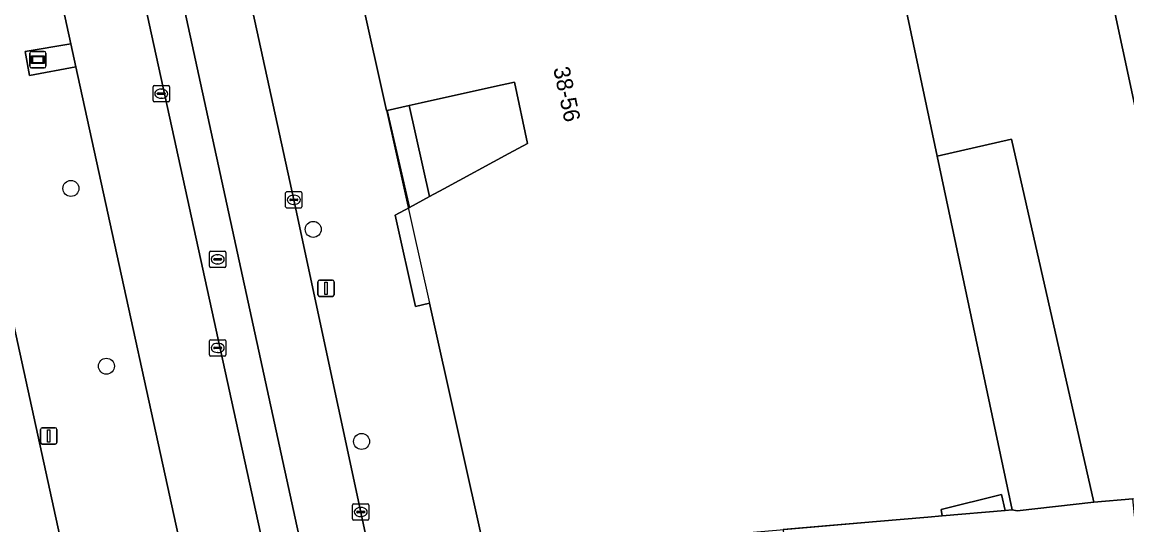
# Model space of a CAD drawing. Extents: x 160554 to 161248, y 385329 to 386506.
# Drawn here: x 160783.9 to 160851.5, y 385617.9 to 385648.7 of the extents above; entities that cross this region are included whole.
import ezdxf

# ---------------------------------------------------------------- set-up
doc = ezdxf.new("R2010")
doc.units = 0
for name, color, linetype in [('IMGEO_Berm_groen', 7, 'Continuous'), ('IMGEO_Boom', 7, 'Continuous'), ('IMGEO_Fietspad_gesloten', 7, 'Continuous'), ('IMGEO_Hek', 7, 'Continuous'), ('IMGEO_Kolk', 7, 'Continuous'), ('IMGEO_Lichtmast', 7, 'Continuous'), ('IMGEO_Pand', 7, 'Continuous'), ('IMGEO_Pand_nummerreeks', 7, 'Continuous'), ('IMGEO_Pand_overbouw', 7, 'Continuous'), ('IMGEO_Parkeervlak_open', 7, 'Continuous'), ('IMGEO_Reclamebord', 7, 'Continuous'), ('IMGEO_Rijbaan_lokaal_gesloten', 7, 'Continuous'), ('IMGEO_Rioolput', 7, 'Continuous'), ('IMGEO_Voetpad_gesloten', 7, 'Continuous'), ('IMGEO_Voetpad_open', 7, 'Continuous')]:
    doc.layers.add(name, color=color, linetype=linetype)

msp = doc.modelspace()

# ---------------------------------------------------------------- linework, layer by layer
at = {"layer": 'IMGEO_Berm_groen'}
for points in [[(160765.423, 385712.202), (160786.539, 385615.58), (160786.759, 385614.588), (160789.643, 385615.193)], [(160800.563, 385612.03), (160799.679, 385611.855), (160794.85, 385610.818), (160787.16, 385645.959), (160784.317, 385645.421), (160784.057, 385646.893), (160786.851, 385647.37), (160782.985, 385665.035)]]:
    msp.add_lwpolyline(points, dxfattribs=at)
at = {"layer": 'IMGEO_Boom'}
for centre in [(160786.85, 385638.518), (160801.681, 385636.015), (160789.022, 385627.649), (160804.64, 385623.043)]:
    msp.add_circle(centre, 0.489, dxfattribs=at)
at = {"layer": 'IMGEO_Fietspad_gesloten'}
msp.add_lwpolyline([(160793.925, 385667.902), (160792.659, 385673.698), (160784.067, 385713.042), (160782.839, 385719.202), (160778.796, 385718.312), (160801.984, 385611.891), (160802.039, 385611.637), (160805.959, 385612.348), (160800.494, 385637.821)], close=True, dxfattribs=at)
at = {"layer": 'IMGEO_Hek'}
msp.add_lwpolyline([(160806.209, 385643.293), (160807.57, 385637.357)], dxfattribs=at)
at = {"layer": 'IMGEO_Kolk'}
for p, q in [((160791.881, 385643.885), (160791.881, 385644.737)), ((160791.956, 385644.811), (160792.808, 385644.811)), ((160792.14, 385644.305), (160792.14, 385644.317)), ((160792.183, 385644.354), (160792.581, 385644.354)), ((160792.369, 385644.591), (160792.394, 385644.591)), ((160792.624, 385644.317), (160792.624, 385644.305)), ((160792.882, 385644.737), (160792.882, 385643.885)), ((160792.808, 385643.811), (160791.956, 385643.811)), ((160792.578, 385644.268), (160792.18, 385644.268)), ((160792.392, 385644.031), (160792.367, 385644.031)), ((160799.993, 385637.395), (160799.993, 385638.247)), ((160800.068, 385638.321), (160800.92, 385638.321)), ((160800.994, 385638.247), (160800.994, 385637.395)), ((160800.252, 385637.815), (160800.252, 385637.827)), ((160800.69, 385637.778), (160800.292, 385637.778)), ((160800.295, 385637.864), (160800.693, 385637.864)), ((160800.504, 385637.541), (160800.479, 385637.541)), ((160800.481, 385638.101), (160800.506, 385638.101)), ((160800.736, 385637.827), (160800.736, 385637.815)), ((160800.92, 385637.321), (160800.068, 385637.321)), ((160795.334, 385628.339), (160795.334, 385629.191)), ((160795.409, 385629.265), (160796.261, 385629.265)), ((160795.593, 385628.759), (160795.593, 385628.771)), ((160795.636, 385628.808), (160796.034, 385628.808)), ((160795.822, 385629.045), (160795.847, 385629.045)), ((160796.077, 385628.771), (160796.077, 385628.759)), ((160796.335, 385629.191), (160796.335, 385628.339)), ((160796.261, 385628.265), (160795.409, 385628.265)), ((160796.031, 385628.722), (160795.633, 385628.722)), ((160795.845, 385628.485), (160795.82, 385628.485)), ((160804.088, 385618.306), (160804.088, 385619.158)), ((160804.163, 385619.232), (160805.015, 385619.232)), ((160804.347, 385618.726), (160804.347, 385618.738)), ((160804.785, 385618.689), (160804.387, 385618.689)), ((160804.39, 385618.775), (160804.788, 385618.775)), ((160804.576, 385619.012), (160804.601, 385619.012)), ((160804.831, 385618.738), (160804.831, 385618.726)), ((160805.089, 385619.158), (160805.089, 385618.306)), ((160805.015, 385618.232), (160804.163, 385618.232)), ((160804.599, 385618.452), (160804.574, 385618.452))]:
    msp.add_line(p, q, dxfattribs=at)
for points in [[(160791.881, 385643.885), (160791.881, 385644.737)], [(160791.956, 385644.811), (160792.808, 385644.811)], [(160792.882, 385644.737), (160792.882, 385643.885)], [(160792.808, 385643.811), (160791.956, 385643.811)], [(160799.993, 385637.395), (160799.993, 385638.247)], [(160800.068, 385638.321), (160800.92, 385638.321)], [(160800.994, 385638.247), (160800.994, 385637.395)], [(160800.92, 385637.321), (160800.068, 385637.321)], [(160795.334, 385628.339), (160795.334, 385629.191)], [(160795.409, 385629.265), (160796.261, 385629.265)], [(160796.335, 385629.191), (160796.335, 385628.339)], [(160796.261, 385628.265), (160795.409, 385628.265)], [(160804.088, 385618.306), (160804.088, 385619.158)], [(160804.163, 385619.232), (160805.015, 385619.232)], [(160805.089, 385619.158), (160805.089, 385618.306)], [(160805.015, 385618.232), (160804.163, 385618.232)]]:
    msp.add_lwpolyline(points, dxfattribs=at)
for centre, radius, start, end in [((160791.958, 385644.735), 0.0765, 91.55205, 178.44795), ((160791.958, 385644.735), 0.0765, 91.55205, 178.44795), ((160792.18, 385644.314), 0.0403, 85.87752, 175.75265), ((160792.177, 385644.304), 0.0366, 178.93798, 274.71019), ((160792.581, 385644.311), 0.043, 264.86636, 352.45326), ((160792.585, 385644.316), 0.0386, 1.73085, 96.63898), ((160792.806, 385644.735), 0.0765, 1.55205, 88.44795), ((160792.806, 385644.735), 0.0765, 1.55205, 88.44795), ((160791.958, 385643.887), 0.0765, 181.55205, 268.44795), ((160791.958, 385643.887), 0.0765, 181.55205, 268.44795), ((160792.806, 385643.887), 0.0765, 271.55205, 358.44795), ((160792.806, 385643.887), 0.0765, 271.55205, 358.44795), ((160800.07, 385638.245), 0.0765, 91.55205, 178.44795), ((160800.07, 385638.245), 0.0765, 91.55205, 178.44795), ((160800.918, 385638.245), 0.0765, 1.55205, 88.44795), ((160800.918, 385638.245), 0.0765, 1.55205, 88.44795), ((160800.292, 385637.824), 0.0403, 85.87752, 175.75265), ((160800.289, 385637.814), 0.0366, 178.93798, 274.71019), ((160800.693, 385637.821), 0.043, 264.86636, 352.45326), ((160800.697, 385637.826), 0.0386, 1.73085, 96.63898), ((160800.07, 385637.397), 0.0765, 181.55205, 268.44795), ((160800.07, 385637.397), 0.0765, 181.55205, 268.44795), ((160800.918, 385637.397), 0.0765, 271.55205, 358.44795), ((160800.918, 385637.397), 0.0765, 271.55205, 358.44795), ((160795.411, 385629.189), 0.0765, 91.55205, 178.44795), ((160795.411, 385629.189), 0.0765, 91.55205, 178.44795), ((160795.633, 385628.768), 0.0403, 85.87752, 175.75265), ((160795.63, 385628.758), 0.0366, 178.93798, 274.71019), ((160796.034, 385628.765), 0.043, 264.86636, 352.45326), ((160796.038, 385628.77), 0.0386, 1.73085, 96.63898), ((160796.259, 385629.189), 0.0765, 1.55205, 88.44795), ((160796.259, 385629.189), 0.0765, 1.55205, 88.44795), ((160795.411, 385628.341), 0.0765, 181.55205, 268.44795), ((160795.411, 385628.341), 0.0765, 181.55205, 268.44795), ((160796.259, 385628.341), 0.0765, 271.55205, 358.44795), ((160796.259, 385628.341), 0.0765, 271.55205, 358.44795), ((160804.165, 385619.156), 0.0765, 91.55205, 178.44795), ((160804.165, 385619.156), 0.0765, 91.55205, 178.44795), ((160804.387, 385618.735), 0.0403, 85.87752, 175.75265), ((160804.384, 385618.725), 0.0366, 178.93798, 274.71019), ((160804.788, 385618.732), 0.043, 264.86636, 352.45326), ((160804.792, 385618.737), 0.0386, 1.73085, 96.63898), ((160805.013, 385619.156), 0.0765, 1.55205, 88.44795), ((160805.013, 385619.156), 0.0765, 1.55205, 88.44795), ((160804.165, 385618.308), 0.0765, 181.55205, 268.44795), ((160804.165, 385618.308), 0.0765, 181.55205, 268.44795), ((160805.013, 385618.308), 0.0765, 271.55205, 358.44795), ((160805.013, 385618.308), 0.0765, 271.55205, 358.44795)]:
    msp.add_arc(centre, radius, start, end, dxfattribs=at)
for centre, major_axis, ratio, start_param, end_param in [((160792.368, 385644.311), (-0.387, 0.002), 0.722429, 4.712389, 7.853982), ((160792.393, 385644.311), (-0.39, 0.002), 0.717154, 1.570796, 4.712389), ((160800.48, 385637.821), (-0.387, 0.002), 0.722429, 4.712389, 7.853982), ((160800.505, 385637.821), (-0.39, 0.002), 0.717154, 1.570796, 4.712389), ((160795.821, 385628.765), (-0.387, 0.002), 0.722429, 4.712389, 7.853982), ((160795.846, 385628.765), (-0.39, 0.002), 0.717154, 1.570796, 4.712389), ((160804.575, 385618.732), (-0.387, 0.002), 0.722429, 4.712389, 7.853982), ((160804.6, 385618.732), (-0.39, 0.002), 0.717154, 1.570796, 4.712389)]:
    msp.add_ellipse(centre, major_axis=major_axis, ratio=ratio, start_param=start_param, end_param=end_param, dxfattribs=at)
at = {"layer": 'IMGEO_Lichtmast'}
for p, q in [((160801.968, 385632.014), (160801.968, 385632.814)), ((160801.968, 385632.814), (160801.968, 385632.014)), ((160802.068, 385632.914), (160802.858, 385632.914)), ((160802.858, 385632.914), (160802.068, 385632.914)), ((160802.958, 385632.814), (160802.958, 385632.014)), ((160802.958, 385632.014), (160802.958, 385632.814)), ((160802.858, 385631.914), (160802.068, 385631.914)), ((160802.068, 385631.914), (160802.858, 385631.914)), ((160784.999, 385622.984), (160784.999, 385623.784)), ((160784.999, 385623.784), (160784.999, 385622.984)), ((160785.099, 385623.884), (160785.889, 385623.884)), ((160785.889, 385623.884), (160785.099, 385623.884)), ((160785.989, 385623.784), (160785.989, 385622.984)), ((160785.989, 385622.984), (160785.989, 385623.784)), ((160785.889, 385622.884), (160785.099, 385622.884)), ((160785.099, 385622.884), (160785.889, 385622.884))]:
    msp.add_line(p, q, dxfattribs=at)
for points in [[(160802.388, 385632.789), (160802.538, 385632.789), (160802.538, 385632.039), (160802.388, 385632.039), (160802.388, 385632.789)], [(160785.419, 385623.759), (160785.569, 385623.759), (160785.569, 385623.009), (160785.419, 385623.009), (160785.419, 385623.759)]]:
    msp.add_lwpolyline(points, dxfattribs=at)
for centre, start, end in [((160802.068, 385632.814), 90, 180), ((160802.068, 385632.814), 90, 180), ((160802.858, 385632.814), 0, 90), ((160802.858, 385632.814), 360, 90), ((160802.068, 385632.014), 180, 270), ((160802.068, 385632.014), 180, 270), ((160802.858, 385632.014), 270, 0), ((160802.858, 385632.014), 270, 0), ((160785.099, 385623.784), 90, 180), ((160785.099, 385623.784), 90, 180), ((160785.889, 385623.784), 0, 90), ((160785.889, 385623.784), 360, 90), ((160785.099, 385622.984), 180, 270), ((160785.099, 385622.984), 180, 270), ((160785.889, 385622.984), 270, 0), ((160785.889, 385622.984), 270, 0)]:
    msp.add_arc(centre, 0.1, start, end, dxfattribs=at)
at = {"layer": 'IMGEO_Pand'}
msp.add_lwpolyline([(160886.253, 385663.911), (160877.848, 385666.443), (160875.046, 385667.287), (160836.882, 385676.206), (160831.957, 385677.464), (160837.913, 385649.731), (160850.09, 385652.328), (160852.372, 385641.675), (160858.199, 385643.077), (160859.358, 385637.818), (160867.321, 385639.572), (160867.447, 385640.094), (160878.759, 385636.941), (160882.614, 385635.957), (160883.291, 385638.462), (160879.468, 385639.494)], close=True, dxfattribs=at)
for points in [[(160800.168, 385670.228), (160806.16, 385643.282), (160806.209, 385643.293), (160807.556, 385643.592), (160808.287, 385643.755), (160812.781, 385644.753), (160813.993, 385645.022), (160814.797, 385641.265), (160813.659, 385640.65), (160809.682, 385638.499), (160808.802, 385638.023), (160807.57, 385637.357), (160806.691, 385636.881), (160807.944, 385631.298), (160808.794, 385631.497), (160812.22, 385616.114)], [(160833.286, 385617.9), (160836.165, 385618.147), (160839.297, 385618.416), (160840.182, 385618.492), (160840.111, 385618.885), (160843.815, 385619.802), (160844.032, 385618.825), (160844.463, 385618.859), (160839.871, 385640.501), (160837.913, 385649.731)]]:
    msp.add_lwpolyline(points, dxfattribs=at)
at = {"layer": 'IMGEO_Pand_overbouw'}
msp.add_lwpolyline([(160800.168, 385670.228), (160806.16, 385643.282), (160808.794, 385631.497), (160812.22, 385616.114), (160816.636, 385616.471), (160819.784, 385616.741), (160823.172, 385617.032), (160826.291, 385617.299), (160826.681, 385617.333), (160829.796, 385617.6), (160836.165, 385618.147), (160839.297, 385618.416), (160840.182, 385618.492), (160844.032, 385618.825), (160844.463, 385618.859), (160839.871, 385640.501), (160837.913, 385649.731)], dxfattribs=at)
at = {"layer": 'IMGEO_Parkeervlak_open'}
msp.add_lwpolyline([(160787.326, 385665.998), (160782.985, 385665.035), (160786.851, 385647.37), (160787.16, 385645.959), (160794.85, 385610.818), (160799.679, 385611.855), (160787.727, 385666.519)], dxfattribs=at)
for points in [[(160888.939, 385634.454), (160888.482, 385634.574), (160882.614, 385635.957), (160878.759, 385636.941), (160867.447, 385640.094), (160867.321, 385639.572), (160859.358, 385637.818), (160858.199, 385643.077), (160852.372, 385641.675), (160850.09, 385652.328), (160837.913, 385649.731), (160839.871, 385640.501), (160844.423, 385641.532), (160849.453, 385619.331), (160851.846, 385619.534), (160869.645, 385621.043), (160869.77, 385619.11), (160884.468, 385620.454), (160886.204, 385620.569), (160886.421, 385621.547)], [(160839.871, 385640.501), (160844.463, 385618.859), (160844.766, 385618.807), (160849.453, 385619.331), (160844.423, 385641.532)]]:
    msp.add_lwpolyline(points, close=True, dxfattribs=at)
at = {"layer": 'IMGEO_Reclamebord'}
for p, q in [((160784.331, 385645.993), (160784.331, 385646.793)), ((160784.331, 385646.793), (160784.331, 385645.993)), ((160784.431, 385646.893), (160785.221, 385646.893)), ((160785.221, 385646.893), (160784.431, 385646.893)), ((160785.321, 385646.793), (160785.321, 385645.993)), ((160785.321, 385645.993), (160785.321, 385646.793)), ((160785.221, 385645.893), (160784.431, 385645.893)), ((160784.431, 385645.893), (160785.221, 385645.893))]:
    msp.add_line(p, q, dxfattribs=at)
for points in [[(160784.432, 385646.625), (160785.22, 385646.625), (160785.22, 385646.161), (160784.432, 385646.161), (160784.432, 385646.625)], [(160784.497, 385646.56), (160784.497, 385646.226), (160785.155, 385646.226), (160785.155, 385646.56), (160784.497, 385646.56)]]:
    msp.add_lwpolyline(points, dxfattribs=at)
for centre, start, end in [((160784.431, 385646.793), 90, 180), ((160784.431, 385646.793), 90, 180), ((160785.221, 385646.793), 0, 90), ((160785.221, 385646.793), 360, 90), ((160784.431, 385645.993), 180, 270), ((160784.431, 385645.993), 180, 270), ((160785.221, 385645.993), 270, 0), ((160785.221, 385645.993), 270, 0)]:
    msp.add_arc(centre, 0.1, start, end, dxfattribs=at)
at = {"layer": 'IMGEO_Rijbaan_lokaal_gesloten'}
msp.add_lwpolyline([(160814.034, 385489.763), (160812.038, 385498.774), (160812.015, 385498.878), (160809.69, 385509.409), (160809.094, 385512.157), (160808.987, 385512.133), (160808.259, 385515.353), (160808.366, 385515.377), (160806.689, 385522.984), (160806.582, 385522.96), (160805.866, 385526.229), (160805.973, 385526.253), (160792.048, 385590.284), (160786.885, 385614.09), (160786.759, 385614.588), (160786.539, 385615.58), (160765.423, 385712.202)], dxfattribs=at)
at = {"layer": 'IMGEO_Rioolput'}
for p, q in [((160795.333, 385633.757), (160795.333, 385634.609)), ((160795.408, 385634.683), (160796.26, 385634.683)), ((160795.592, 385634.177), (160795.592, 385634.189)), ((160795.635, 385634.226), (160796.033, 385634.226)), ((160795.821, 385634.463), (160795.846, 385634.463)), ((160796.076, 385634.189), (160796.076, 385634.177)), ((160796.334, 385634.609), (160796.334, 385633.757)), ((160796.26, 385633.683), (160795.408, 385633.683)), ((160796.03, 385634.14), (160795.632, 385634.14)), ((160795.844, 385633.903), (160795.819, 385633.903))]:
    msp.add_line(p, q, dxfattribs=at)
for points in [[(160795.333, 385633.757), (160795.333, 385634.609)], [(160795.408, 385634.683), (160796.26, 385634.683)], [(160796.334, 385634.609), (160796.334, 385633.757)], [(160796.26, 385633.683), (160795.408, 385633.683)]]:
    msp.add_lwpolyline(points, dxfattribs=at)
for centre, radius, start, end in [((160795.41, 385634.607), 0.0765, 91.55205, 178.44795), ((160795.41, 385634.607), 0.0765, 91.55205, 178.44795), ((160795.632, 385634.186), 0.0403, 85.87752, 175.75265), ((160795.629, 385634.176), 0.0366, 178.93798, 274.71019), ((160796.033, 385634.183), 0.043, 264.86636, 352.45326), ((160796.037, 385634.188), 0.0386, 1.73085, 96.63898), ((160796.258, 385634.607), 0.0765, 1.55205, 88.44795), ((160796.258, 385634.607), 0.0765, 1.55205, 88.44795), ((160795.41, 385633.759), 0.0765, 181.55205, 268.44795), ((160795.41, 385633.759), 0.0765, 181.55205, 268.44795), ((160796.258, 385633.759), 0.0765, 271.55205, 358.44795), ((160796.258, 385633.759), 0.0765, 271.55205, 358.44795)]:
    msp.add_arc(centre, radius, start, end, dxfattribs=at)
for centre, major_axis, ratio, start_param, end_param in [((160795.82, 385634.183), (-0.387, 0.002), 0.722429, 4.712389, 7.853982), ((160795.845, 385634.183), (-0.39, 0.002), 0.717154, 1.570796, 4.712389)]:
    msp.add_ellipse(centre, major_axis=major_axis, ratio=ratio, start_param=start_param, end_param=end_param, dxfattribs=at)
at = {"layer": 'IMGEO_Voetpad_gesloten'}
msp.add_lwpolyline([(160809.682, 385638.499), (160813.659, 385640.65), (160814.797, 385641.265), (160813.993, 385645.022), (160812.781, 385644.753), (160808.287, 385643.755), (160807.556, 385643.592), (160808.802, 385638.023)], close=True, dxfattribs=at)
at = {"layer": 'IMGEO_Voetpad_open'}
for points in [[(160782.839, 385719.202), (160784.067, 385713.042), (160792.659, 385673.698), (160793.827, 385673.961), (160795.094, 385668.141), (160793.925, 385667.902), (160800.494, 385637.821), (160805.959, 385612.348), (160806.069, 385611.834)], [(160801.984, 385611.891), (160778.796, 385718.312)], [(160777.999, 385717.375), (160776.746, 385717.092), (160785.354, 385677.416), (160787.727, 385666.519), (160799.679, 385611.855), (160800.563, 385612.03), (160801.414, 385612.199)], [(160813.481, 385609.031), (160813.155, 385613.096), (160812.22, 385616.114), (160808.794, 385631.497), (160807.944, 385631.298), (160806.691, 385636.881), (160807.57, 385637.357), (160806.209, 385643.293), (160806.16, 385643.282), (160800.168, 385670.228)]]:
    msp.add_lwpolyline(points, dxfattribs=at)
for points in [[(160786.851, 385647.37), (160784.057, 385646.893), (160784.317, 385645.421), (160787.16, 385645.959)], [(160808.802, 385638.023), (160807.556, 385643.592), (160806.209, 385643.293), (160807.57, 385637.357)], [(160849.453, 385619.331), (160844.766, 385618.807), (160844.463, 385618.859), (160844.032, 385618.825), (160840.182, 385618.492), (160839.297, 385618.416), (160836.165, 385618.147), (160833.286, 385617.9), (160830.449, 385617.656), (160831.052, 385609.652), (160852.666, 385611.53), (160852.367, 385614.453), (160851.846, 385619.534)], [(160844.032, 385618.825), (160843.815, 385619.802), (160840.111, 385618.885), (160840.182, 385618.492)]]:
    msp.add_lwpolyline(points, close=True, dxfattribs=at)

# ---------------------------------------------------------------- texts
at = {"layer": 'IMGEO_Pand_nummerreeks'}
msp.add_text('38-56', height=1, rotation=281.9918, dxfattribs=at).set_placement((160816.366, 385645.857))

doc.saveas('drawing.dxf')
